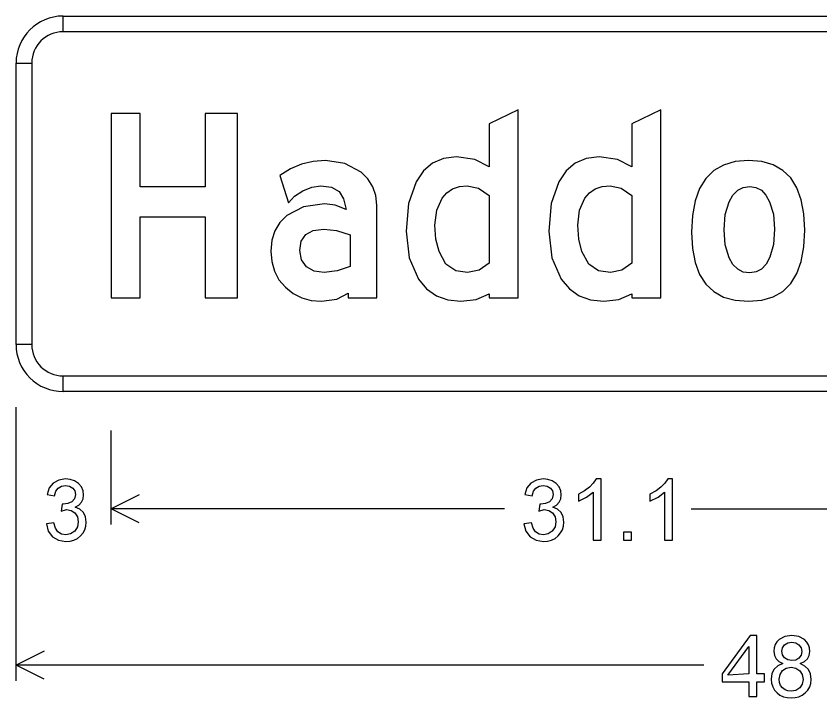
# Model space of a CAD drawing. Extents: x 1001568 to 1002149, y 1840825 to 1841423.
# Drawn here: x 1001989.027 to 1001993.307, y 1840963.207 to 1840966.839 of the extents above; entities that cross this region are included whole.
import ezdxf

# ---------------------------------------------------------------- set-up
doc = ezdxf.new("R2010")
doc.units = 0
doc.layers.add('SIGNS', color=7, linetype='Continuous')

msp = doc.modelspace()

# ---------------------------------------------------------------- linework, layer by layer
at = {"layer": 'SIGNS'}
for p, q in [((1001989.2775, 1840966.7554), (1001989.2775, 1840966.8387)), ((1001989.0275, 1840966.5887), (1001989.1108, 1840966.5887)), ((1001989.1108, 1840965.0887), (1001989.0275, 1840965.0887)), ((1001989.2775, 1840964.8387), (1001989.2775, 1840964.9221)), ((1001989.0275, 1840963.2971), (1001989.0275, 1840964.7554)), ((1001989.0275, 1840964.1304), (1001989.0275, 1840964.6304)), ((1001989.5341, 1840964.1304), (1001989.5341, 1840964.6304)), ((1001989.6832, 1840964.2882), (1001989.5341, 1840964.2137)), ((1001991.6272, 1840964.2137), (1001989.5341, 1840964.2137)), ((1001989.6832, 1840964.1392), (1001989.5341, 1840964.2137)), ((1001992.6211, 1840964.2137), (1001994.7141, 1840964.2137)), ((1001989.1765, 1840963.4549), (1001989.0275, 1840963.3804)), ((1001992.6893, 1840963.3804), (1001989.0275, 1840963.3804)), ((1001989.1765, 1840963.3059), (1001989.0275, 1840963.3804))]:
    msp.add_line(p, q, dxfattribs=at)
for points in [[(1001996.7775, 1840966.7554), (1001989.2775, 1840966.7554), (1001989.2775, 1840966.8387), (1001996.7775, 1840966.8387), (1001996.7775, 1840966.7554), (1001996.7775, 1840966.7554)], [(1001989.1108, 1840966.5887), (1001989.1108, 1840965.0887), (1001989.0275, 1840965.0887), (1001989.0275, 1840966.5887), (1001989.1108, 1840966.5887), (1001989.1108, 1840966.5887)], [(1001989.5341, 1840965.3387), (1001989.6879, 1840965.3387), (1001989.6879, 1840965.7689), (1001990.0341, 1840965.7689), (1001990.0341, 1840965.3387), (1001990.2065, 1840965.3387), (1001990.2065, 1840966.3195), (1001990.0341, 1840966.3195), (1001990.0341, 1840965.9291), (1001989.6879, 1840965.9291), (1001989.6879, 1840966.3195), (1001989.5341, 1840966.3195)], [(1001989.2775, 1840964.9221), (1001996.7775, 1840964.9221), (1001996.7775, 1840964.8387), (1001989.2775, 1840964.8387), (1001989.2775, 1840964.9221), (1001989.2775, 1840964.9221)], [(1001989.1886, 1840964.1334), (1001989.1989, 1840964.0949), (1001989.2213, 1840964.0652), (1001989.253, 1840964.0463), (1001989.2919, 1840964.04), (1001989.3146, 1840964.0419), (1001989.3353, 1840964.0475), (1001989.3538, 1840964.0567), (1001989.3704, 1840964.0697), (1001989.3839, 1840964.0852), (1001989.3936, 1840964.1025), (1001989.3994, 1840964.1214), (1001989.4014, 1840964.1421), (1001989.3976, 1840964.1718), (1001989.3864, 1840964.1952), (1001989.3678, 1840964.2119), (1001989.3418, 1840964.2225), (1001989.3616, 1840964.2342), (1001989.3758, 1840964.2493), (1001989.3843, 1840964.2672), (1001989.3872, 1840964.2885), (1001989.3841, 1840964.3101), (1001989.3751, 1840964.3305), (1001989.3597, 1840964.3488), (1001989.3389, 1840964.3627), (1001989.3158, 1840964.3708), (1001989.2912, 1840964.3733), (1001989.2549, 1840964.3675), (1001989.2256, 1840964.351), (1001989.2043, 1840964.3249), (1001989.1926, 1840964.2906), (1001989.2326, 1840964.2836), (1001989.2397, 1840964.3074), (1001989.2519, 1840964.3244), (1001989.2691, 1840964.3345), (1001989.2913, 1840964.3378), (1001989.3124, 1840964.3344), (1001989.3297, 1840964.3245), (1001989.341, 1840964.3092), (1001989.3446, 1840964.2898), (1001989.3393, 1840964.2674), (1001989.3241, 1840964.251), (1001989.3038, 1840964.2417), (1001989.2787, 1840964.2386), (1001989.2723, 1840964.2386), (1001989.2679, 1840964.202), (1001989.2958, 1840964.2102), (1001989.3207, 1840964.2055), (1001989.341, 1840964.1918), (1001989.3544, 1840964.1709), (1001989.3588, 1840964.1452), (1001989.3538, 1840964.118), (1001989.3396, 1840964.0955), (1001989.318, 1840964.0803), (1001989.292, 1840964.0754), (1001989.2687, 1840964.0794), (1001989.2505, 1840964.0914), (1001989.2369, 1840964.1111), (1001989.2285, 1840964.1388)], [(1001991.7317, 1840964.1334), (1001991.7421, 1840964.0949), (1001991.7645, 1840964.0652), (1001991.7962, 1840964.0463), (1001991.8351, 1840964.04), (1001991.8578, 1840964.0419), (1001991.8785, 1840964.0475), (1001991.897, 1840964.0567), (1001991.9136, 1840964.0697), (1001991.927, 1840964.0852), (1001991.9368, 1840964.1025), (1001991.9425, 1840964.1214), (1001991.9445, 1840964.1421), (1001991.9408, 1840964.1718), (1001991.9296, 1840964.1952), (1001991.9109, 1840964.2119), (1001991.8849, 1840964.2225), (1001991.9048, 1840964.2342), (1001991.9189, 1840964.2493), (1001991.9275, 1840964.2672), (1001991.9304, 1840964.2885), (1001991.9272, 1840964.3101), (1001991.9183, 1840964.3305), (1001991.9029, 1840964.3488), (1001991.882, 1840964.3627), (1001991.859, 1840964.3708), (1001991.8344, 1840964.3733), (1001991.798, 1840964.3675), (1001991.7688, 1840964.351), (1001991.7475, 1840964.3249), (1001991.7357, 1840964.2906), (1001991.7758, 1840964.2836), (1001991.7829, 1840964.3074), (1001991.795, 1840964.3244), (1001991.8122, 1840964.3345), (1001991.8345, 1840964.3378), (1001991.8555, 1840964.3344), (1001991.8728, 1840964.3245), (1001991.8841, 1840964.3092), (1001991.8878, 1840964.2898), (1001991.8825, 1840964.2674), (1001991.8673, 1840964.251), (1001991.8469, 1840964.2417), (1001991.8219, 1840964.2386), (1001991.8154, 1840964.2386), (1001991.811, 1840964.202), (1001991.8389, 1840964.2102), (1001991.8639, 1840964.2055), (1001991.8841, 1840964.1918), (1001991.8976, 1840964.1709), (1001991.902, 1840964.1452), (1001991.897, 1840964.118), (1001991.8827, 1840964.0955), (1001991.8612, 1840964.0803), (1001991.8351, 1840964.0754), (1001991.8119, 1840964.0794), (1001991.7936, 1840964.0914), (1001991.7801, 1840964.1111), (1001991.7717, 1840964.1388)], [(1001992.142, 1840964.0471), (1001992.142, 1840964.3733), (1001992.1161, 1840964.3733), (1001992.1009, 1840964.35), (1001992.0801, 1840964.3289), (1001992.0536, 1840964.3097), (1001992.0214, 1840964.2927), (1001992.0214, 1840964.2546), (1001992.0645, 1840964.2758), (1001992.0994, 1840964.3031), (1001992.0994, 1840964.0471)], [(1001992.5232, 1840964.0471), (1001992.5232, 1840964.3733), (1001992.4973, 1840964.3733), (1001992.4821, 1840964.35), (1001992.4612, 1840964.3289), (1001992.4348, 1840964.3097), (1001992.4026, 1840964.2927), (1001992.4026, 1840964.2546), (1001992.4457, 1840964.2758), (1001992.4806, 1840964.3031), (1001992.4806, 1840964.0471)], [(1001992.2614, 1840964.0471), (1001992.304, 1840964.0471), (1001992.304, 1840964.0896), (1001992.2614, 1840964.0896)]]:
    msp.add_lwpolyline(points, close=True, dxfattribs=at)
for points in [[(1001991.5464, 1840965.3387), (1001991.7002, 1840965.3387), (1001991.7002, 1840966.3387), (1001991.5464, 1840966.2639), (1001991.5464, 1840966.0358), (1001991.4703, 1840966.0754), (1001991.3724, 1840966.0887), (1001991.3036, 1840966.0803), (1001991.245, 1840966.0553), (1001991.196, 1840966.0139), (1001991.1572, 1840965.9562), (1001991.1173, 1840965.8396), (1001991.1041, 1840965.6926), (1001991.1206, 1840965.5508), (1001991.1702, 1840965.4369), (1001991.2135, 1840965.3852), (1001991.2657, 1840965.3486), (1001991.3264, 1840965.3268), (1001991.3961, 1840965.3196), (1001991.4773, 1840965.3295), (1001991.5464, 1840965.3594), (1001991.5464, 1840965.3387)], [(1001992.3064, 1840965.3387), (1001992.4602, 1840965.3387), (1001992.4602, 1840966.3387), (1001992.3064, 1840966.2639), (1001992.3064, 1840966.0358), (1001992.2303, 1840966.0754), (1001992.1324, 1840966.0887), (1001992.0636, 1840966.0803), (1001992.005, 1840966.0553), (1001991.956, 1840966.0139), (1001991.9172, 1840965.9562), (1001991.8773, 1840965.8396), (1001991.8641, 1840965.6926), (1001991.8806, 1840965.5508), (1001991.9302, 1840965.4369), (1001991.9735, 1840965.3852), (1001992.0257, 1840965.3486), (1001992.0864, 1840965.3268), (1001992.1561, 1840965.3196), (1001992.2373, 1840965.3295), (1001992.3064, 1840965.3594), (1001992.3064, 1840965.3387)], [(1001990.7954, 1840965.3379), (1001990.9477, 1840965.3379), (1001990.9477, 1840965.8312), (1001990.9424, 1840965.8832), (1001990.9267, 1840965.9297), (1001990.9006, 1840965.9709), (1001990.8646, 1840966.007), (1001990.7787, 1840966.0538), (1001990.6747, 1840966.0695), (1001990.6089, 1840966.0643), (1001990.5466, 1840966.0493), (1001990.4878, 1840966.0244), (1001990.4325, 1840965.9895), (1001990.4779, 1840965.8431), (1001990.51, 1840965.8787), (1001990.5538, 1840965.9081), (1001990.6025, 1840965.928), (1001990.65, 1840965.9348), (1001990.7074, 1840965.927), (1001990.7479, 1840965.9042), (1001990.7711, 1840965.8657), (1001990.7855, 1840965.8083), (1001990.7257, 1840965.8309), (1001990.6689, 1840965.8387), (1001990.5581, 1840965.8231), (1001990.4691, 1840965.7765), (1001990.4315, 1840965.7393), (1001990.4051, 1840965.6953), (1001990.3891, 1840965.6445), (1001990.3841, 1840965.5872), (1001990.3889, 1840965.531), (1001990.4033, 1840965.4802), (1001990.4273, 1840965.4346), (1001990.4616, 1840965.3945), (1001990.5024, 1840965.3616), (1001990.5484, 1840965.3382), (1001990.5986, 1840965.3241), (1001990.6539, 1840965.3196), (1001990.7357, 1840965.3301), (1001990.7954, 1840965.3624), (1001990.7954, 1840965.3379)], [(1001993.2274, 1840965.6984), (1001993.2226, 1840965.7849), (1001993.2085, 1840965.8603), (1001993.185, 1840965.9241), (1001993.1523, 1840965.9766), (1001993.11, 1840966.0168), (1001993.0586, 1840966.046), (1001992.9979, 1840966.0635), (1001992.9278, 1840966.0695), (1001992.8563, 1840966.0635), (1001992.7948, 1840966.0454), (1001992.7424, 1840966.0154), (1001992.6998, 1840965.9739), (1001992.6665, 1840965.9198), (1001992.643, 1840965.8544), (1001992.6285, 1840965.7767), (1001992.6241, 1840965.6875), (1001992.6285, 1840965.6009), (1001992.643, 1840965.5262), (1001992.6665, 1840965.4628), (1001992.6998, 1840965.4114), (1001992.7424, 1840965.3708), (1001992.7948, 1840965.3423), (1001992.8563, 1840965.3253), (1001992.9278, 1840965.3196), (1001992.9979, 1840965.3253), (1001993.0586, 1840965.3429), (1001993.11, 1840965.3723), (1001993.1523, 1840965.4141), (1001993.185, 1840965.467), (1001993.2085, 1840965.5322), (1001993.2226, 1840965.6091), (1001993.2274, 1840965.6984)], [(1001991.5464, 1840965.5223), (1001991.4926, 1840965.4853), (1001991.4319, 1840965.4733), (1001991.3694, 1840965.4811), (1001991.3165, 1840965.5166), (1001991.2799, 1840965.5842), (1001991.2633, 1840965.6503), (1001991.2579, 1840965.7242), (1001991.2672, 1840965.8047), (1001991.2955, 1840965.8682), (1001991.3204, 1840965.897), (1001991.3513, 1840965.918), (1001991.3877, 1840965.9307), (1001991.4298, 1840965.9348), (1001991.4896, 1840965.9216), (1001991.5464, 1840965.8828), (1001991.5464, 1840965.5223)], [(1001992.3064, 1840965.5223), (1001992.2526, 1840965.4853), (1001992.1919, 1840965.4733), (1001992.1294, 1840965.4811), (1001992.0765, 1840965.5166), (1001992.0399, 1840965.5842), (1001992.0233, 1840965.6503), (1001992.0179, 1840965.7242), (1001992.0272, 1840965.8047), (1001992.0555, 1840965.8682), (1001992.0804, 1840965.897), (1001992.1113, 1840965.918), (1001992.1477, 1840965.9307), (1001992.1898, 1840965.9348), (1001992.2496, 1840965.9216), (1001992.3064, 1840965.8828), (1001992.3064, 1840965.5223)], [(1001993.0664, 1840965.7037), (1001993.0598, 1840965.6221), (1001993.0409, 1840965.5536), (1001993.0213, 1840965.5168), (1001992.9969, 1840965.4911), (1001992.9675, 1840965.4755), (1001992.9336, 1840965.4703), (1001992.899, 1840965.4751), (1001992.8696, 1840965.4905), (1001992.8443, 1840965.5156), (1001992.8244, 1840965.5514), (1001992.8038, 1840965.6196), (1001992.7971, 1840965.7008), (1001992.8038, 1840965.7812), (1001992.8244, 1840965.8492), (1001992.8443, 1840965.885), (1001992.8696, 1840965.9105), (1001992.899, 1840965.9258), (1001992.9336, 1840965.9313), (1001992.9669, 1840965.9261), (1001992.9957, 1840965.9108), (1001993.0201, 1840965.8852), (1001993.0399, 1840965.8501), (1001993.0598, 1840965.7828), (1001993.0664, 1840965.7037)], [(1001990.8071, 1840965.5051), (1001990.7365, 1840965.4811), (1001990.6677, 1840965.4733), (1001990.6155, 1840965.4805), (1001990.5739, 1840965.503), (1001990.547, 1840965.5394), (1001990.5379, 1840965.5892), (1001990.5457, 1840965.6392), (1001990.5698, 1840965.6752), (1001990.6095, 1840965.6969), (1001990.6656, 1840965.7041), (1001990.7339, 1840965.6963), (1001990.8071, 1840965.6731), (1001990.8071, 1840965.5051)], [(1001992.9287, 1840963.2137), (1001992.9712, 1840963.2137), (1001992.9712, 1840963.2917), (1001993.0132, 1840963.2917), (1001993.0132, 1840963.3343), (1001992.9712, 1840963.3343), (1001992.9712, 1840963.54), (1001992.9362, 1840963.54), (1001992.7868, 1840963.3343), (1001992.7868, 1840963.2917), (1001992.9287, 1840963.2917), (1001992.9287, 1840963.2137)], [(1001993.1104, 1840963.3892), (1001993.083, 1840963.3777), (1001993.0635, 1840963.3601), (1001993.0519, 1840963.3364), (1001993.0481, 1840963.3066), (1001993.0501, 1840963.2849), (1001993.056, 1840963.2655), (1001993.0656, 1840963.2482), (1001993.0791, 1840963.2334), (1001993.0949, 1840963.2216), (1001993.1127, 1840963.2133), (1001993.1326, 1840963.2083), (1001993.1545, 1840963.2067), (1001993.1759, 1840963.2082), (1001993.1956, 1840963.2132), (1001993.2133, 1840963.2215), (1001993.2294, 1840963.2331), (1001993.2432, 1840963.2478), (1001993.2531, 1840963.2649), (1001993.2589, 1840963.2841), (1001993.2609, 1840963.3055), (1001993.257, 1840963.3346), (1001993.246, 1840963.3584), (1001993.2277, 1840963.3765), (1001993.2021, 1840963.3892), (1001993.2246, 1840963.4001), (1001993.2408, 1840963.4147), (1001993.2504, 1840963.4329), (1001993.2538, 1840963.4546), (1001993.2519, 1840963.473), (1001993.2465, 1840963.4897), (1001993.2374, 1840963.5044), (1001993.2248, 1840963.5175), (1001993.1944, 1840963.5343), (1001993.1575, 1840963.54), (1001993.1207, 1840963.5344), (1001993.0908, 1840963.5179), (1001993.0782, 1840963.5052), (1001993.0694, 1840963.4906), (1001993.0641, 1840963.4741), (1001993.0623, 1840963.4557), (1001993.0653, 1840963.4333), (1001993.0743, 1840963.4147), (1001993.0892, 1840963.4), (1001993.1104, 1840963.3892)], [(1001992.9287, 1840963.3343), (1001992.8175, 1840963.3284), (1001992.9287, 1840963.4814), (1001992.9287, 1840963.3343)], [(1001993.1049, 1840963.4562), (1001993.1084, 1840963.474), (1001993.1189, 1840963.4892), (1001993.1366, 1840963.5007), (1001993.158, 1840963.5045), (1001993.1789, 1840963.5006), (1001993.196, 1840963.4895), (1001993.2075, 1840963.4733), (1001993.2112, 1840963.454), (1001993.2072, 1840963.4342), (1001993.1959, 1840963.4187), (1001993.179, 1840963.4085), (1001993.1585, 1840963.4052), (1001993.1366, 1840963.4088), (1001993.1195, 1840963.4196), (1001993.1084, 1840963.4359), (1001993.1049, 1840963.4562)], [(1001993.0907, 1840963.3066), (1001993.0952, 1840963.3316), (1001993.1085, 1840963.352), (1001993.1285, 1840963.3654), (1001993.1535, 1840963.3697), (1001993.1791, 1840963.365), (1001993.1999, 1840963.3514), (1001993.2137, 1840963.3307), (1001993.2183, 1840963.3053), (1001993.2138, 1840963.28), (1001993.2004, 1840963.2598), (1001993.18, 1840963.2465), (1001993.1548, 1840963.2421), (1001993.1375, 1840963.2442), (1001993.1217, 1840963.2505), (1001993.1079, 1840963.2604), (1001993.0983, 1840963.273), (1001993.0924, 1840963.2884), (1001993.0907, 1840963.3066)]]:
    msp.add_lwpolyline(points, dxfattribs=at)
for centre, radius, start, end in [((1001989.2775, 1840966.5887), 0.25, 90.0002, 179.9998), ((1001989.2775, 1840966.5887), 0.1667, 90.0002, 179.9998), ((1001989.2775, 1840965.0887), 0.25, 179.9998, 270.0001), ((1001989.2775, 1840965.0887), 0.1667, 179.9998, 270.0001)]:
    msp.add_arc(centre, radius, start, end, dxfattribs=at)

doc.saveas('drawing.dxf')
